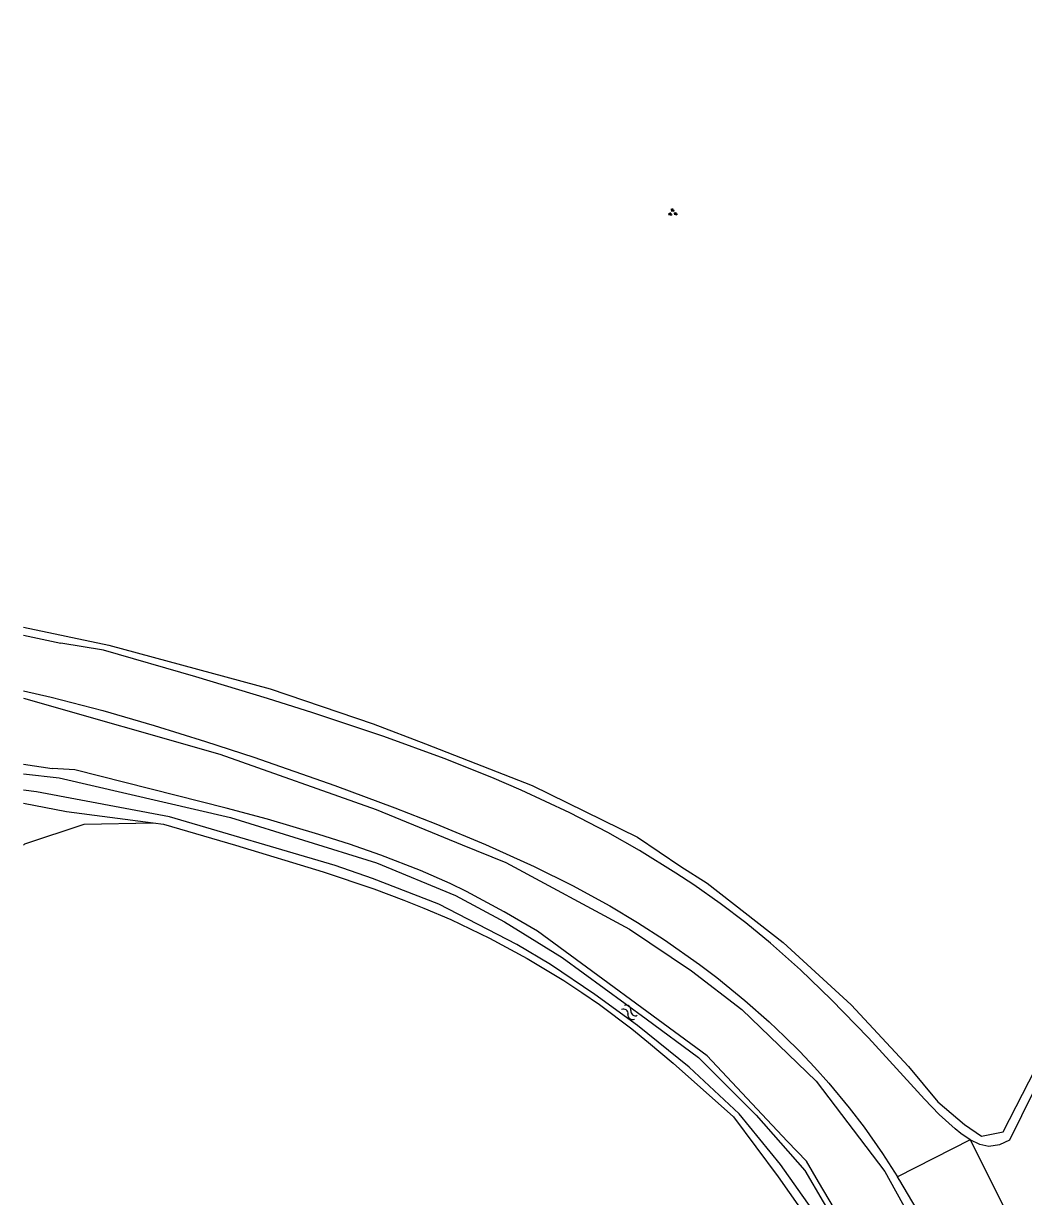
# Model space of a CAD drawing. Extents: x 128999 to 131010, y 395498 to 399007.
# Drawn here: x 129000 to 129093.5, y 398368.5 to 398478.1 of the extents above; entities that cross this region are included whole.
import ezdxf

# ---------------------------------------------------------------- set-up
doc = ezdxf.new("R2010")
doc.units = 0
for name, color, linetype in [('gg-knt-bronhoudergrens', 7, 'Continuous'), ('gg-knt-onverhard', 7, 'Continuous'), ('gg-kntw-bovenkant insteek waterloop', 7, 'Continuous'), ('gg-kntw-waterlijn', 7, 'Continuous'), ('gt-grn-groengrens', 7, 'Continuous'), ('gt-grn-weggrens', 7, 'Continuous'), ('gt-symb-groenvak', 7, 'Continuous'), ('gt-symb-watersymbool', 7, 'Continuous')]:
    doc.layers.add(name, color=color, linetype=linetype)

# ---------------------------------------------------------------- blocks, each defined once
blk = doc.blocks.new('gt0-GRVAK')
at = {"layer": 'gt-symb-groenvak'}
for p, q in [((-0.11, 0.19), (-0.23, 0.24)), ((-0.18, 0.15), (0.09, 0.15)), ((-0.09, 0.21), (-0.16, 0.32)), ((-0.05, 0.21), (-0.05, 0.39)), ((0, 0.21), (0.06, 0.32)), ((0.01, 0.19), (0.13, 0.24)), ((0.26, -0.05), (0.2, 0.06)), ((0.31, -0.05), (0.31, 0.13)), ((0.35, -0.05), (0.41, 0.06)), ((-0.24, -0.23), (-0.36, -0.18)), ((-0.32, -0.26), (-0.05, -0.26)), ((-0.23, -0.21), (-0.29, -0.1)), ((-0.18, -0.2), (-0.18, -0.02)), ((-0.14, -0.21), (-0.07, -0.1)), ((-0.12, -0.23), (0, -0.18)), ((0.24, -0.07), (0.12, -0.02)), ((0.17, -0.11), (0.44, -0.11)), ((0.37, -0.07), (0.49, -0.02))]:
    blk.add_line(p, q, dxfattribs=at)
blk = doc.blocks.new('gt0-WA')
at = {"layer": 'gt-symb-watersymbool'}
for centre, start, end in [((-0.32, 0.02), 28.0725, 151.9275), ((0.43, 0.42), 208.0725, 331.9275), ((-0.32, -0.43), 28.0725, 151.9275), ((0.43, -0.03), 208.0725, 331.9275)]:
    blk.add_arc(centre, 0.425, start, end, dxfattribs=at)

msp = doc.modelspace()

# ---------------------------------------------------------------- linework, layer by layer
at = {"layer": 'gg-knt-bronhoudergrens'}
msp.add_lwpolyline([(129000, 398401.33), (129000.13, 398401.46), (129005.67, 398403.3), (129012.14, 398403.41)], dxfattribs=at)
at = {"layer": 'gg-knt-onverhard'}
msp.add_line((129000, 398420.97), (129003.49, 398420.2), dxfattribs=at)
for points in [[(129129.65, 398449.69), (129092.19, 398373.74), (129091.25, 398373.32), (129090.28, 398373.17), (129089.43, 398373.34), (129088.51, 398373.78)], [(129088.51, 398373.78), (129087.65, 398374.37), (129087.11, 398374.8), (129085.63, 398376.16), (129084.26, 398377.57), (129079, 398383.3), (129075.52, 398386.9), (129072.64, 398389.67), (129069.85, 398392.15), (129067.53, 398394.05), (129065.14, 398395.87), (129062.68, 398397.61), (129061.01, 398398.72), (129057.61, 398400.82), (129054.64, 398402.5), (129051.08, 398404.34), (129046.55, 398406.46), (129043.79, 398407.64), (129039.34, 398409.43), (129033.71, 398411.49), (129027.07, 398413.71), (129022.82, 398415.04), (129016.11, 398417.05), (129007.47, 398419.55), (129003.49, 398420.2)], [(129000, 398415.76), (129002.58, 398415.16), (129007.42, 398413.9), (129012.23, 398412.52), (129017.01, 398411.03), (129021.55, 398409.54), (129029.1, 398406.9), (129034.72, 398404.81), (129038.56, 398403.31), (129043.19, 398401.4), (129047.74, 398399.34), (129051.33, 398397.56), (129054.84, 398395.64), (129057.41, 398394.1), (129059.94, 398392.47), (129063.22, 398390.17), (129064.82, 398388.96), (129067.46, 398386.81), (129069.72, 398384.82), (129071.17, 398383.44), (129072.59, 398382.03), (129073.97, 398380.57), (129075.31, 398379.08), (129077.22, 398376.77), (129078.6, 398374.96), (129080.32, 398372.5), (129081.71, 398370.33)], [(129092.57, 398345.02), (129093.25, 398345.35), (129093.42, 398345.5), (129090.46, 398352.68), (129088.48, 398357.28), (129086.7, 398361.15), (129085.36, 398363.84), (129083.46, 398367.38), (129081.94, 398369.97), (129081.71, 398370.33)]]:
    msp.add_lwpolyline(points, dxfattribs=at)
at = {"layer": 'gg-kntw-bovenkant insteek waterloop'}
msp.add_line((129000, 398408.89), (129002.69, 398408.49), dxfattribs=at)
for points in [[(129077.91, 398363.8), (129074.34, 398369.84), (129073.21, 398371.77), (129071.45, 398373.63), (129068.57, 398376.69), (129063.94, 398381.62), (129048.06, 398393.29), (129044.94, 398395.09), (129041.42, 398396.98), (129039.89, 398397.73), (129037.14, 398398.95), (129033.41, 398400.4), (129030.48, 398401.42), (129027.62, 398402.33), (129022.82, 398403.74), (129018.96, 398404.79), (129004.79, 398408.37), (129002.69, 398408.49)], [(129000, 398405.26), (129004.02, 398404.47), (129012.14, 398403.41)], [(129012.14, 398403.41), (129013.11, 398403.28), (129019.83, 398401.33), (129028.03, 398398.82), (129032.77, 398397.23), (129035.58, 398396.18), (129037.44, 398395.45), (129039.96, 398394.37), (129043.58, 398392.64), (129047.11, 398390.74), (129050.54, 398388.67), (129052.21, 398387.56), (129053.85, 398386.42), (129056.88, 398384.14), (129058.44, 398382.89), (129060.74, 398380.96), (129066.39, 398375.94), (129070.56, 398370.33), (129073.44, 398366.24), (129076.05, 398362.25), (129078.08, 398358.79), (129079.49, 398356.13), (129080.36, 398354.33), (129081.55, 398351.58)]]:
    msp.add_lwpolyline(points, dxfattribs=at)
at = {"layer": 'gg-kntw-waterlijn'}
for points in [[(129000, 398407.99), (129003.35, 398407.61), (129019.36, 398403.9), (129033, 398399.68), (129040.41, 398396.62), (129044.98, 398394.16), (129050.38, 398390.82), (129058.22, 398385.08), (129063.13, 398381.49), (129068.51, 398376.08), (129073.05, 398370.91), (129081.64, 398356.26)], [(129073.71, 398367.32), (129070.79, 398371.48), (129066.93, 398376.2), (129062.26, 398380.57), (129057.41, 398384.47), (129053.43, 398387.35), (129049.28, 398390.17), (129046.14, 398392.05), (129038.84, 398395.8), (129032.64, 398398.22), (129029.15, 398399.41), (129013.67, 398403.98), (129001.21, 398406.32), (129000, 398406.47)]]:
    msp.add_lwpolyline(points, dxfattribs=at)
at = {"layer": 'gt-grn-groengrens'}
for points in [[(129000, 398421.69), (129007.99, 398420.03), (129023.08, 398415.93), (129032.7, 398412.67), (129037.59, 398410.79), (129047.58, 398406.9), (129057.43, 398402.07), (129061.46, 398399.32), (129063.94, 398397.78), (129071.02, 398392.23), (129077.39, 398386.4), (129082.75, 398380.63), (129085.5, 398377.34), (129087.98, 398375.2), (129089.59, 398374.12), (129091.6, 398374.53), (129095.22, 398381.57), (129114.51, 398421.18), (129142.52, 398478.14)], [(129000, 398415.07), (129018.35, 398409.83), (129032.97, 398404.65), (129041.03, 398401.35), (129045.11, 398399.7), (129056.68, 398393.48), (129062.45, 398389.59), (129067.17, 398385.96), (129074.13, 398379.25), (129080.54, 398370.81), (129085.35, 398362.11), (129089.1, 398353.7), (129092.57, 398345.02)]]:
    msp.add_lwpolyline(points, dxfattribs=at)
at = {"layer": 'gt-grn-weggrens'}
for q in [(129081.71, 398370.33), (129093.6, 398363.71)]:
    msp.add_line((129088.51, 398373.78), q, dxfattribs=at)

# ---------------------------------------------------------------- block references
at = {"layer": 'gt-symb-groenvak', "rotation": -12.827123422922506}
msp.add_blockref('gt0-GRVAK', (129060.69, 398460.45), dxfattribs=at)
at = {"layer": 'gt-symb-watersymbool', "rotation": -37.236658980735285}
msp.add_blockref('gt0-WA', (129056.62, 398385.73), dxfattribs=at)

doc.saveas('drawing.dxf')
